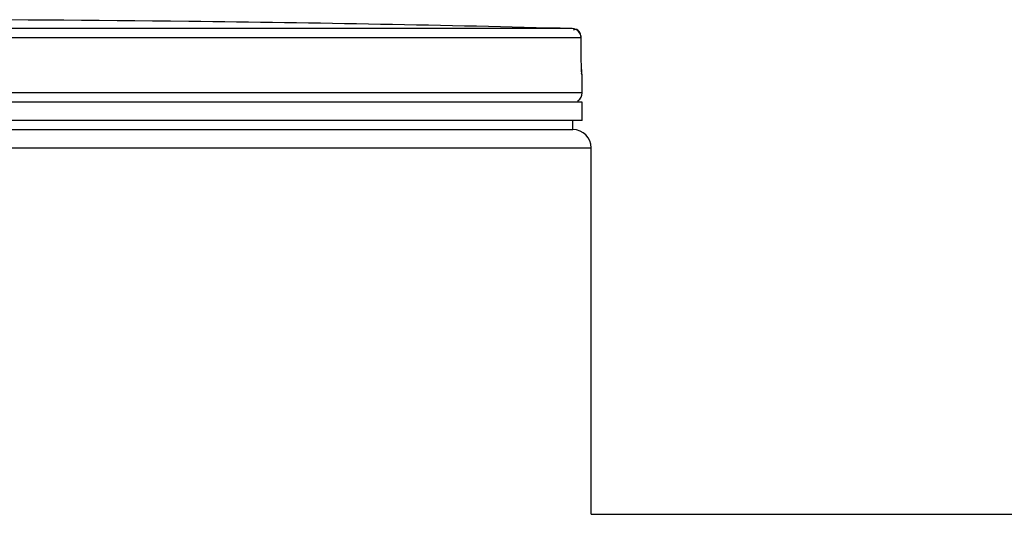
# Model space of a CAD drawing. Header units: millimetres. Extents: x 0 to 297, y 0 to 210.
# Tile 305 of 438: x 163.26 to 166.49, y 160.58 to 162.2. Entities that reach past the tile are written whole.
import ezdxf

# ---------------------------------------------------------------- set-up
doc = ezdxf.new("R2010")
doc.units = ezdxf.units.MM
doc.header["$LTSCALE"] = 16.335
doc.layers.get('0').update_dxf_attribs({"linetype": 'CONTINUOUS'})
doc.layers.add('01_GLOBAL', color=7, linetype='CONTINUOUS')

msp = doc.modelspace()

# ---------------------------------------------------------------- linework, layer by layer
at = {"color": 7, "linetype": 'Continuous'}
for p, q in [((163.7545, 162.1909), (163.7541, 162.191)), ((163.8141, 162.1902), (163.7544, 162.1909)), ((165.1002, 162.0682), (165.0998, 162.1369)), ((165.1003, 162.0608), (165.1002, 162.0682)), ((165.1002, 162.0669), (165.1002, 162.0675)), ((165.1003, 162.0571), (165.1003, 162.0619)), ((165.1005, 162.0515), (165.1003, 162.0584)), ((165.1006, 162.0462), (165.1004, 162.0526)), ((165.1007, 162.0414), (165.1006, 162.0473)), ((165.1008, 162.0379), (165.1007, 162.0423)), ((165.101, 162.0347), (165.1008, 162.0387)), ((165.1011, 162.0318), (165.1009, 162.0354)), ((165.1012, 162.0292), (165.1011, 162.0324)), ((165.1014, 162.0255), (165.1011, 162.0311)), ((165.1014, 162.0261), (165.1013, 162.0281)), ((165.1015, 162.0244), (165.1014, 162.0261)), ((165.1028, 161.956), (165.1028, 162.0167)), ((165.1028, 161.926), (160.5428, 161.926)), ((165.0908, 161.926), (165.0908, 161.9272)), ((165.1028, 161.866), (165.1028, 161.926)), ((165.1028, 161.866), (160.5428, 161.866)), ((165.0728, 161.836), (165.0728, 161.866)), ((160.5728, 161.836), (165.0728, 161.836)), ((165.1328, 160.576), (168.3308, 160.576))]:
    msp.add_line(p, q, dxfattribs=at)
at = {"color": 9, "linetype": 'Continuous'}
for p, q in [((165.0706, 162.1667), (162.9393, 162.1667)), ((165.076, 162.1629), (165.0738, 162.1617)), ((165.0786, 162.1639), (165.0765, 162.1632)), ((165.0997, 162.1368), (162.9408, 162.1368)), ((165.0997, 162.1368), (165.0998, 162.137)), ((165.1002, 162.0693), (165.0997, 162.1368)), ((165.1002, 162.0693), (165.1002, 162.0695)), ((165.1028, 162.0167), (165.1023, 162.0167)), ((165.1028, 161.956), (160.5428, 161.956)), ((164.3586, 161.9272), (164.4406, 161.9272)), ((165.0811, 161.9272), (165.0908, 161.9272))]:
    msp.add_line(p, q, dxfattribs=at)
at = {"color": 7, "linetype": 'Continuous'}
msp.add_lwpolyline([(165.1017, 162.0223), (165.1017, 162.0223), (165.1017, 162.0219), (165.1017, 162.0218), (165.1017, 162.0218), (165.1017, 162.022), (165.1017, 162.0222), (165.1017, 162.0227), (165.1016, 162.0232), (165.1016, 162.0238), (165.1015, 162.0244)], dxfattribs=at)
for centre, radius, start, end in [((162.8228, 75.541), 86.655, 89.384203, 90.615797), ((162.8228, 75.541), 86.6549, 88.513625, 89.344519), ((165.0698, 162.1368), 0.03, 0.4714, 88.5097), ((165.0728, 162.0167), 0.03, 0, 17.1275), ((165.0728, 161.956), 0.03, 304.2644, 360), ((165.083, 161.9272), 0.0078, 0, 31.3783)]:
    msp.add_arc(centre, radius, start, end, dxfattribs=at)
at = {"color": 9, "linetype": 'Continuous'}
for centre, radius, start, end in [((165.0828, 162.1483), 0.0161, 112.8813, 114.9933), ((165.0817, 162.1515), 0.0128, 101.4114, 104.251)]:
    msp.add_arc(centre, radius, start, end, dxfattribs=at)
for points, knots in [([(165.0823, 162.1642), (165.0818, 162.1643), (165.0807, 162.1643), (165.0797, 162.1641), (165.0792, 162.164)], [0, 0, 0, 0, 0.489837, 1, 1, 1, 1]), ([(165.0859, 162.1634), (165.0853, 162.1636), (165.0841, 162.164), (165.0829, 162.1642), (165.0823, 162.1642)], [0, 0, 0, 0, 0.498239, 1, 1, 1, 1]), ([(165.0997, 162.1368), (165.0997, 162.1421), (165.0972, 162.1522), (165.0905, 162.1614), (165.0859, 162.1634)], [0, 0, 0, 0, 0.515517, 1, 1, 1, 1]), ([(165.1008, 162.0372), (165.1007, 162.0422), (165.1004, 162.0529), (165.1002, 162.0636), (165.1002, 162.0693)], [0, 0, 0, 0, 0.47071, 1, 1, 1, 1]), ([(165.1023, 162.0167), (165.1005, 162.0167), (165.1033, 162.0277), (165.101, 162.0321), (165.1008, 162.0372)], [0, 0, 0, 0, 0.259531, 1, 1, 1, 1]), ([(165.1023, 162.0167), (165.1023, 162.0176), (165.1022, 162.0195), (165.1019, 162.0213), (165.1017, 162.0223)], [0, 0, 0, 0, 0.485542, 1, 1, 1, 1])]:
    msp.add_open_spline(points, degree=3, knots=knots, dxfattribs=at)
at = {"layer": '01_GLOBAL', "color": 7, "linetype": 'Continuous'}
for p, q in [((160.5728, 161.836), (165.0728, 161.836)), ((165.1328, 160.576), (165.1328, 161.776))]:
    msp.add_line(p, q, dxfattribs=at)
at = {"layer": '01_GLOBAL', "color": 9, "linetype": 'Continuous'}
msp.add_line((160.5128, 161.776), (165.1328, 161.776), dxfattribs=at)
at = {"layer": '01_GLOBAL', "color": 7, "linetype": 'Continuous'}
msp.add_arc((165.0728, 161.776), 0.06, 0, 90, dxfattribs=at)

doc.saveas('drawing.dxf')
